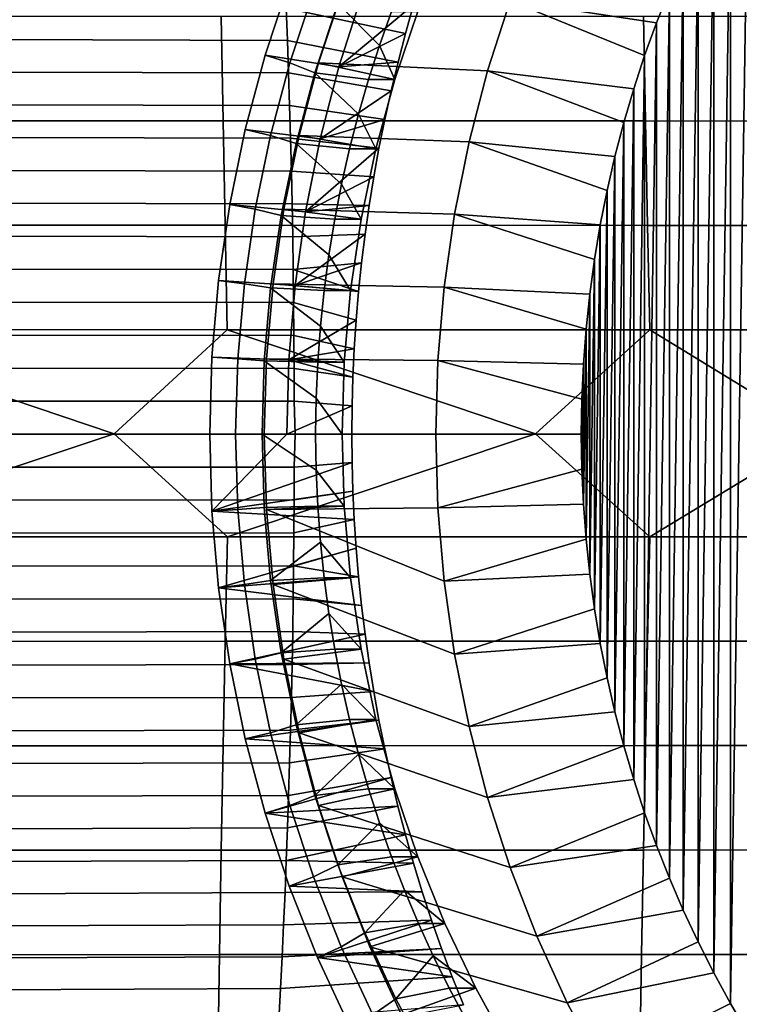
# Model space of a CAD drawing. Header units: metres. Extents: x -23 to 242, y -40 to 23.
# Tile 410 of 450: x 207 to 214, y -5 to 4. Entities that reach past the tile are written whole.
import ezdxf

# ---------------------------------------------------------------- set-up
doc = ezdxf.new("R2010")
doc.units = ezdxf.units.M
doc.layers.add('solid_10171013', color=7, linetype='CONTINUOUS')

msp = doc.modelspace()

# ---------------------------------------------------------------- linework, layer by layer
at = {"layer": 'solid_10171013'}
for points in [[(214.033066, 5.659211, 277.262207), (214.033066, -5.6592, 277.262207), (213.866867, -5.375089, 277.226898)], [(214.033066, 5.659211, 277.262207), (213.866867, -5.375089, 277.226898), (213.866882, 5.375099, 277.226898)], [(213.866882, 5.375099, 277.226898), (213.866867, -5.375089, 277.226898), (213.709152, -5.085615, 277.193359)], [(213.866882, 5.375099, 277.226898), (213.709152, -5.085615, 277.193359), (213.709167, 5.085624, 277.193359)], [(213.709167, 5.085624, 277.193359), (213.709152, -5.085615, 277.193359), (213.560394, -4.791655, 277.161743)], [(213.709167, 5.085624, 277.193359), (213.560394, -4.791655, 277.161743), (213.56041, 4.791663, 277.161743)], [(213.56041, 4.791663, 277.161743), (213.560394, -4.791655, 277.161743), (213.420547, -4.493075, 277.132019)], [(213.56041, 4.791663, 277.161743), (213.420547, -4.493075, 277.132019), (213.420547, 4.493083, 277.132019)], [(213.289764, 4.190254, 277.104218), (213.168182, 3.883483, 277.078369), (211.788544, 4.091139, 277.522949), (212.038956, 4.737935, 277.576172)], [(213.420547, 4.493083, 277.132019), (213.420547, -4.493075, 277.132019), (213.289749, -4.190245, 277.104218)], [(213.420547, 4.493083, 277.132019), (213.289749, -4.190245, 277.104218), (213.289764, 4.190254, 277.104218)], [(210.800415, 3.782758, 280.3909), (209.676147, 4.022481, 280.204071), (209.663742, 4.327034, 280.275543), (210.877045, 4.052624, 280.468536)], [(210.171234, 3.468158, 282.882111), (210.877045, 4.052624, 280.468536), (210.959412, 4.321797, 280.55191), (210.384811, 4.13655, 282.92749)], [(209.703156, 4.265488, 286.360809), (209.4758, 3.577957, 286.312469), (210.171234, 3.468158, 282.882111), (210.384811, 4.13655, 282.92749)], [(209.709686, 3.504973, 286.362183), (209.4758, 3.577957, 286.312469), (209.703156, 4.265488, 286.360809), (209.932373, 4.17838, 286.409515)], [(213.289764, 4.190254, 277.104218), (213.289749, -4.190245, 277.104218), (213.168167, -3.883475, 277.078369)], [(213.289764, 4.190254, 277.104218), (213.168167, -3.883475, 277.078369), (213.168182, 3.883483, 277.078369)], [(210.162811, 4.065254, 286.790771), (209.94606, 3.409763, 286.74469), (209.709686, 3.504973, 286.362183), (209.932373, 4.17838, 286.409515)], [(210.202728, 4.178518, 285.137939), (209.979858, 3.504649, 285.090576), (210.699966, 3.346853, 285.243652), (210.916885, 3.989455, 285.289734)], [(211.575134, 3.430349, 277.47757), (209.979858, 3.504649, 285.090576), (210.202728, 4.178518, 285.137939), (211.788544, 4.091139, 277.522949)], [(213.055756, 3.572687, 277.054474), (212.95285, 3.25883, 277.032623), (211.575134, 3.430349, 277.47757), (211.788544, 4.091139, 277.522949)], [(213.168182, 3.883483, 277.078369), (213.055756, 3.572687, 277.054474), (211.788544, 4.091139, 277.522949)], [(206.912186, 4.03202, 279.610321), (209.676147, 4.022481, 280.204071), (209.687607, 3.716681, 280.138123), (206.923676, 3.72555, 279.544159)], [(210.729492, 3.512493, 280.319031), (209.687607, 3.716681, 280.138123), (209.676147, 4.022481, 280.204071), (210.800415, 3.782758, 280.3909)], [(210.554138, 3.669727, 286.439453), (210.450455, 3.346795, 286.417419), (209.94606, 3.409763, 286.74469), (210.162811, 4.065254, 286.790771)], [(210.667343, 3.98937, 286.463531), (210.554138, 3.669727, 286.439453), (210.162811, 4.065254, 286.790771)], [(210.171234, 3.468158, 282.882111), (210.800415, 3.782758, 280.3909), (210.877045, 4.052624, 280.468536)], [(205.079849, 3.943729, 302.506439), (205.097107, 2.958011, 302.52832), (209.080505, 2.956955, 303.23175), (209.062515, 3.942307, 303.21109)], [(209.062515, 3.942307, 303.21109), (209.080505, 2.956955, 303.23175), (213.06395, 2.956228, 303.934845), (213.045227, 3.941333, 303.915283)], [(210.916885, 3.989455, 285.289734), (210.699966, 3.346853, 285.243652), (210.554138, 3.669727, 286.439453), (210.667343, 3.98937, 286.463531)], [(213.045227, 3.941333, 303.915283), (213.06395, 2.956228, 303.934845), (217.04744, 2.955844, 304.637665), (217.027985, 3.940829, 304.618988)], [(213.168182, 3.883483, 277.078369), (213.168167, -3.883475, 277.078369), (213.055756, -3.572679, 277.054474)], [(213.168182, 3.883483, 277.078369), (213.055756, -3.572679, 277.054474), (213.055756, 3.572687, 277.054474)], [(206.923676, 3.72555, 279.544159), (209.687607, 3.716681, 280.138123), (209.69809, 3.409773, 280.077667), (206.934204, 3.417963, 279.483551)], [(210.171234, 3.468158, 282.882111), (210.729492, 3.512493, 280.319031), (210.800415, 3.782758, 280.3909)], [(210.6642, 3.24191, 280.25293), (209.69809, 3.409773, 280.077667), (209.687607, 3.716681, 280.138123), (210.729492, 3.512493, 280.319031)], [(210.699966, 3.346853, 285.243652), (210.450455, 3.346795, 286.417419), (210.554138, 3.669727, 286.439453)], [(209.4758, 3.577957, 286.312469), (209.288452, 2.877004, 286.272644), (209.995514, 2.788339, 282.844757), (210.171234, 3.468158, 282.882111)], [(209.526169, 2.818378, 286.323181), (209.288452, 2.877004, 286.272644), (209.4758, 3.577957, 286.312469), (209.709686, 3.504973, 286.362183)], [(213.055756, 3.572687, 277.054474), (213.055756, -3.572679, 277.054474), (212.95285, -3.258822, 277.032623)], [(213.055756, 3.572687, 277.054474), (212.95285, -3.258822, 277.032623), (212.95285, 3.25883, 277.032623)], [(209.94606, 3.409763, 286.74469), (209.767654, 2.742295, 286.706787), (209.526169, 2.818378, 286.323181), (209.709686, 3.504973, 286.362183)], [(209.979858, 3.504649, 285.090576), (209.796509, 2.818666, 285.051605), (210.521484, 2.692294, 285.205719), (210.699966, 3.346853, 285.243652)], [(211.399628, 2.758359, 277.440277), (209.796509, 2.818666, 285.051605), (209.979858, 3.504649, 285.090576), (211.575134, 3.430349, 277.47757)], [(209.995514, 2.788339, 282.844757), (210.6642, 3.24191, 280.25293), (210.729492, 3.512493, 280.319031), (210.171234, 3.468158, 282.882111)], [(206.934204, 3.417963, 279.483551), (209.69809, 3.409773, 280.077667), (209.707611, 3.101892, 280.022797), (206.943756, 3.109395, 279.428497)], [(210.604462, 2.971153, 280.192596), (209.707611, 3.101892, 280.022797), (209.69809, 3.409773, 280.077667), (210.6642, 3.24191, 280.25293)], [(210.3564, 3.020942, 286.39743), (210.272003, 2.692356, 286.379486), (209.767654, 2.742295, 286.706787), (209.94606, 3.409763, 286.74469)], [(210.450455, 3.346795, 286.417419), (210.3564, 3.020942, 286.39743), (209.94606, 3.409763, 286.74469)], [(210.699966, 3.346853, 285.243652), (210.521484, 2.692294, 285.205719), (210.3564, 3.020942, 286.39743), (210.450455, 3.346795, 286.417419)], [(212.859451, 2.941863, 277.012756), (212.775635, 2.622078, 276.994934), (211.399628, 2.758359, 277.440277), (211.575134, 3.430349, 277.47757)], [(212.95285, 3.25883, 277.032623), (212.859451, 2.941863, 277.012756), (211.575134, 3.430349, 277.47757)], [(212.95285, 3.25883, 277.032623), (212.95285, -3.258822, 277.032623), (212.859451, -2.941856, 277.012756)], [(212.95285, 3.25883, 277.032623), (212.859451, -2.941856, 277.012756), (212.859451, 2.941863, 277.012756)], [(209.995514, 2.788339, 282.844757), (210.604462, 2.971153, 280.192596), (210.6642, 3.24191, 280.25293)], [(206.943756, 3.109395, 279.428497), (209.707611, 3.101892, 280.022797), (209.716171, 2.793177, 279.97345), (206.952347, 2.799982, 279.379028)], [(210.550217, 2.700451, 280.13797), (209.716171, 2.793177, 279.97345), (209.707611, 3.101892, 280.022797), (210.604462, 2.971153, 280.192596)], [(210.521484, 2.692294, 285.205719), (210.272003, 2.692356, 286.379486), (210.3564, 3.020942, 286.39743)], [(205.097107, 2.958011, 302.52832), (205.115417, 1.972228, 302.544769), (209.099503, 1.971547, 303.247345), (209.080505, 2.956955, 303.23175)], [(209.080505, 2.956955, 303.23175), (209.099503, 1.971547, 303.247345), (213.083618, 1.971072, 303.949707), (213.06395, 2.956228, 303.934845)], [(209.858246, 2.099333, 282.815582), (210.550217, 2.700451, 280.13797), (210.604462, 2.971153, 280.192596), (209.995514, 2.788339, 282.844757)], [(212.859451, 2.941863, 277.012756), (212.859451, -2.941856, 277.012756), (212.775635, -2.622072, 276.994934)], [(212.859451, 2.941863, 277.012756), (212.775635, -2.622072, 276.994934), (212.775635, 2.622078, 276.994934)], [(213.06395, 2.956228, 303.934845), (213.083618, 1.971072, 303.949707), (217.067764, 1.97081, 304.651917), (217.04744, 2.955844, 304.637665)], [(206.952347, 2.799982, 279.379028), (209.716171, 2.793177, 279.97345), (209.723755, 2.483766, 279.929718), (206.959961, 2.489863, 279.335144)], [(209.288452, 2.877004, 286.272644), (209.142258, 2.166978, 286.241577), (209.858246, 2.099333, 282.815582), (209.995514, 2.788339, 282.844757)], [(209.382935, 2.122713, 286.292755), (209.142258, 2.166978, 286.241577), (209.288452, 2.877004, 286.272644), (209.526169, 2.818378, 286.323181)], [(209.767654, 2.742295, 286.706787), (209.62825, 2.065194, 286.677155), (209.382935, 2.122713, 286.292755), (209.526169, 2.818378, 286.323181)], [(209.796509, 2.818666, 285.051605), (209.653198, 2.122565, 285.021149), (210.381973, 2.027798, 285.176056), (210.521484, 2.692294, 285.205719)], [(211.262451, 2.076853, 277.411102), (209.653198, 2.122565, 285.021149), (209.796509, 2.818666, 285.051605), (211.399628, 2.758359, 277.440277)], [(210.501328, 2.429641, 280.08902), (209.723755, 2.483766, 279.929718), (209.716171, 2.793177, 279.97345), (210.550217, 2.700451, 280.13797)], [(210.197342, 2.361214, 286.363617), (210.132477, 2.027841, 286.349823), (209.62825, 2.065194, 286.677155), (209.767654, 2.742295, 286.706787)], [(210.272003, 2.692356, 286.379486), (210.197342, 2.361214, 286.363617), (209.767654, 2.742295, 286.706787)], [(209.858246, 2.099333, 282.815582), (210.501328, 2.429641, 280.08902), (210.550217, 2.700451, 280.13797)], [(212.701538, 2.299923, 276.979187), (212.637085, 1.975217, 276.965485), (211.262451, 2.076853, 277.411102), (211.399628, 2.758359, 277.440277)], [(212.775635, 2.622078, 276.994934), (212.701538, 2.299923, 276.979187), (211.399628, 2.758359, 277.440277)], [(210.521484, 2.692294, 285.205719), (210.381973, 2.027798, 285.176056), (210.197342, 2.361214, 286.363617), (210.272003, 2.692356, 286.379486)], [(212.775635, 2.622078, 276.994934), (212.775635, -2.622072, 276.994934), (212.701538, -2.299917, 276.979187)], [(212.775635, 2.622078, 276.994934), (212.701538, -2.299917, 276.979187), (212.701538, 2.299923, 276.979187)], [(206.959961, 2.489863, 279.335144), (209.723755, 2.483766, 279.929718), (209.730362, 2.173797, 279.891571), (206.966599, 2.179174, 279.296875)], [(210.457718, 2.15869, 280.045654), (209.730362, 2.173797, 279.891571), (209.723755, 2.483766, 279.929718), (210.501328, 2.429641, 280.08902)], [(209.858246, 2.099333, 282.815582), (210.457718, 2.15869, 280.045654), (210.501328, 2.429641, 280.08902)], [(210.381973, 2.027798, 285.176056), (210.132477, 2.027841, 286.349823), (210.197342, 2.361214, 286.363617)], [(212.701538, 2.299923, 276.979187), (212.701538, -2.299917, 276.979187), (212.637085, -1.975209, 276.965485)], [(212.701538, 2.299923, 276.979187), (212.637085, -1.975209, 276.965485), (212.637085, 1.975217, 276.965485)], [(206.966599, 2.179174, 279.296875), (209.730362, 2.173797, 279.891571), (209.736008, 1.863406, 279.85907), (206.972244, 1.868053, 279.264221)], [(209.142258, 2.166978, 286.241577), (209.03743, 1.449007, 286.219299), (209.759872, 1.40341, 282.794678), (209.858246, 2.099333, 282.815582)], [(209.280243, 1.419405, 286.270905), (209.03743, 1.449007, 286.219299), (209.142258, 2.166978, 286.241577), (209.382935, 2.122713, 286.292755)], [(210.457718, 2.15869, 280.045654), (210.419373, 1.887869, 280.007935), (209.736008, 1.863406, 279.85907), (209.730362, 2.173797, 279.891571)], [(209.759872, 1.40341, 282.794678), (210.419373, 1.887869, 280.007935), (210.457718, 2.15869, 280.045654), (209.858246, 2.099333, 282.815582)], [(209.52832, 1.380839, 286.655914), (209.280243, 1.419405, 286.270905), (209.382935, 2.122713, 286.292755), (209.62825, 2.065194, 286.677155)], [(210.077499, 1.692647, 286.338135), (210.032455, 1.355992, 286.328552), (209.52832, 1.380839, 286.655914), (209.62825, 2.065194, 286.677155)], [(209.653198, 2.122565, 285.021149), (209.550507, 1.419246, 284.999329), (210.281967, 1.35603, 285.154785), (210.381973, 2.027798, 285.176056)], [(211.164154, 1.38842, 277.390228), (209.550507, 1.419246, 284.999329), (209.653198, 2.122565, 285.021149), (211.262451, 2.076853, 277.411102)], [(210.132477, 2.027841, 286.349823), (210.077499, 1.692647, 286.338135), (209.62825, 2.065194, 286.677155)], [(212.582489, 1.648901, 276.953888), (212.53775, 1.321029, 276.944366), (211.164154, 1.38842, 277.390228), (211.262451, 2.076853, 277.411102)], [(212.637085, 1.975217, 276.965485), (212.582489, 1.648901, 276.953888), (211.262451, 2.076853, 277.411102)], [(205.115417, 1.972228, 302.544769), (205.134903, 0.986437, 302.555847), (209.119583, 0.986136, 303.257935), (209.099503, 1.971547, 303.247345)], [(209.099503, 1.971547, 303.247345), (209.119583, 0.986136, 303.257935), (213.104309, 0.985915, 303.9599), (213.083618, 1.971072, 303.949707)], [(210.381973, 2.027798, 285.176056), (210.281967, 1.35603, 285.154785), (210.077499, 1.692647, 286.338135), (210.132477, 2.027841, 286.349823)], [(212.637085, 1.975217, 276.965485), (212.637085, -1.975209, 276.965485), (212.582474, -1.648894, 276.953888)], [(212.637085, 1.975217, 276.965485), (212.582474, -1.648894, 276.953888), (212.582489, 1.648901, 276.953888)], [(213.083618, 1.971072, 303.949707), (213.104309, 0.985915, 303.9599), (217.089066, 0.985771, 304.661774), (217.067764, 1.97081, 304.651917)], [(206.972244, 1.868053, 279.264221), (209.736008, 1.863406, 279.85907), (209.740646, 1.552733, 279.832184), (206.976913, 1.556636, 279.237244)], [(210.419373, 1.887869, 280.007935), (210.3862, 1.617174, 279.97583), (209.740646, 1.552733, 279.832184), (209.736008, 1.863406, 279.85907)], [(209.759872, 1.40341, 282.794678), (210.3862, 1.617174, 279.97583), (210.419373, 1.887869, 280.007935)], [(210.281967, 1.35603, 285.154785), (210.032455, 1.355992, 286.328552), (210.077499, 1.692647, 286.338135)], [(210.3862, 1.617174, 279.97583), (210.358139, 1.346736, 279.94928), (209.740646, 1.552733, 279.832184)], [(209.759872, 1.40341, 282.794678), (210.358139, 1.346736, 279.94928), (210.3862, 1.617174, 279.97583)], [(212.582489, 1.648901, 276.953888), (212.582474, -1.648894, 276.953888), (212.53775, -1.321023, 276.944366)], [(212.582489, 1.648901, 276.953888), (212.53775, -1.321023, 276.944366), (212.53775, 1.321029, 276.944366)], [(206.976913, 1.556636, 279.237244), (209.740646, 1.552733, 279.832184), (209.744324, 1.241914, 279.810974), (206.980606, 1.245061, 279.215912)], [(210.335159, 1.076717, 279.928314), (209.744324, 1.241914, 279.810974), (209.740646, 1.552733, 279.832184), (210.358139, 1.346736, 279.94928)], [(209.03743, 1.449007, 286.219299), (208.974335, 0.725742, 286.205902), (209.700729, 0.702863, 282.782104), (209.759872, 1.40341, 282.794678)], [(209.218445, 0.710986, 286.257782), (208.974335, 0.725742, 286.205902), (209.03743, 1.449007, 286.219299), (209.280243, 1.419405, 286.270905)], [(209.52832, 1.380839, 286.655914), (209.468216, 0.691634, 286.643127), (209.218445, 0.710986, 286.257782), (209.280243, 1.419405, 286.270905)], [(209.550507, 1.419246, 284.999329), (209.488754, 0.711125, 284.986176), (210.221817, 0.679461, 285.141998), (210.281967, 1.35603, 285.154785)], [(211.105042, 0.695444, 277.377655), (209.488754, 0.711125, 284.986176), (209.550507, 1.419246, 284.999329), (211.164154, 1.38842, 277.390228)], [(209.759872, 1.40341, 282.794678), (209.700729, 0.702863, 282.782104), (210.335159, 1.076717, 279.928314), (210.358139, 1.346736, 279.94928)], [(209.997391, 1.018123, 286.321106), (209.972305, 0.679288, 286.315796), (209.468216, 0.691634, 286.643127), (209.52832, 1.380839, 286.655914)], [(210.032455, 1.355992, 286.328552), (209.997391, 1.018123, 286.321106), (209.52832, 1.380839, 286.655914)], [(210.281967, 1.35603, 285.154785), (210.221817, 0.679461, 285.141998), (209.997391, 1.018123, 286.321106), (210.032455, 1.355992, 286.328552)], [(212.502899, 0.991822, 276.936981), (212.478012, 0.661901, 276.931671), (211.105042, 0.695444, 277.377655), (211.164154, 1.38842, 277.390228)], [(212.53775, 1.321029, 276.944366), (212.502899, 0.991822, 276.936981), (211.164154, 1.38842, 277.390228)], [(212.53775, 1.321029, 276.944366), (212.53775, -1.321023, 276.944366), (212.502899, -0.991817, 276.936981)], [(212.53775, 1.321029, 276.944366), (212.502899, -0.991817, 276.936981), (212.502899, 0.991822, 276.936981)], [(206.980606, 1.245061, 279.215912), (209.744324, 1.241914, 279.810974), (209.747009, 0.931087, 279.795471), (206.983307, 0.933464, 279.200287)], [(210.317169, 0.806952, 279.912872), (209.747009, 0.931087, 279.795471), (209.744324, 1.241914, 279.810974), (210.335159, 1.076717, 279.928314)], [(209.700729, 0.702863, 282.782104), (210.317169, 0.806952, 279.912872), (210.335159, 1.076717, 279.928314)], [(205.134903, 0.986437, 302.555847), (204.134369, 0.00169, 302.381714), (205.135178, -0.970256, 302.555969), (208.052841, 0.001786, 303.071991)], [(209.119583, 0.986136, 303.257935), (205.134903, 0.986437, 302.555847), (208.052841, 0.001786, 303.071991)], [(206.983307, 0.933464, 279.200287), (209.747009, 0.931087, 279.795471), (209.748703, 0.62039, 279.785645), (206.985031, 0.621984, 279.190338)], [(209.119583, 0.986136, 303.257935), (208.052841, 0.001786, 303.071991), (209.119873, -0.9698, 303.258057), (212.026917, 0.001831, 303.771912)], [(213.104309, 0.985915, 303.9599), (209.119583, 0.986136, 303.257935), (212.026917, 0.001831, 303.771912)], [(210.304123, 0.537434, 279.902985), (209.748703, 0.62039, 279.785645), (209.747009, 0.931087, 279.795471), (210.317169, 0.806952, 279.912872)], [(210.221817, 0.679461, 285.141998), (209.972305, 0.679288, 286.315796), (209.997391, 1.018123, 286.321106)], [(213.104309, 0.985915, 303.9599), (212.026917, 0.001831, 303.771912), (213.104599, -0.969527, 303.960022), (214.707916, 0.001826, 304.24408)], [(212.502899, 0.991822, 276.936981), (212.502899, -0.991817, 276.936981), (212.478012, -0.661896, 276.931671)], [(212.502899, 0.991822, 276.936981), (212.478012, -0.661896, 276.931671), (212.478012, 0.661901, 276.931671)], [(217.089066, 0.985771, 304.661774), (213.104309, 0.985915, 303.9599), (214.707916, 0.001826, 304.24408)], [(209.700729, 0.702863, 282.782104), (210.304123, 0.537434, 279.902985), (210.317169, 0.806952, 279.912872)], [(208.974335, 0.725742, 286.205902), (208.953293, 0, 286.201416), (209.680984, 0, 282.777893), (209.700729, 0.702863, 282.782104)], [(209.218445, 0.710986, 286.257782), (209.19783, 0, 286.253387), (208.953293, 0, 286.201416), (208.974335, 0.725742, 286.205902)], [(209.468216, 0.691634, 286.643127), (209.448151, 0, 286.638855), (209.19783, 0, 286.253387), (209.218445, 0.710986, 286.257782)], [(209.95726, 0.339809, 286.312592), (209.95224, 0, 286.311523), (209.448151, 0, 286.638855), (209.468216, 0.691634, 286.643127)], [(209.488754, 0.711125, 284.986176), (209.468109, 0, 284.981812), (210.201721, 0, 285.137726), (210.221817, 0.679461, 285.141998)], [(211.105042, 0.695444, 277.377655), (211.085312, 0, 277.373474), (209.468109, 0, 284.981812), (209.488754, 0.711125, 284.986176)], [(209.972305, 0.679288, 286.315796), (209.95726, 0.339809, 286.312592), (209.468216, 0.691634, 286.643127)], [(209.700729, 0.702863, 282.782104), (209.680984, 0, 282.777893), (210.296005, 0.268406, 279.89859), (210.304123, 0.537434, 279.902985)], [(210.221817, 0.679461, 285.141998), (210.201721, 0, 285.137726), (209.95726, 0.339809, 286.312592), (209.972305, 0.679288, 286.315796)], [(212.463043, 0.331025, 276.928497), (212.458054, 0.000004, 276.927429), (211.085312, 0, 277.373474), (211.105042, 0.695444, 277.377655)], [(212.478012, 0.661901, 276.931671), (212.463043, 0.331025, 276.928497), (211.105042, 0.695444, 277.377655)], [(212.478012, 0.661901, 276.931671), (212.478012, -0.661896, 276.931671), (212.463043, -0.331019, 276.928497)], [(212.478012, 0.661901, 276.931671), (212.463043, -0.331019, 276.928497), (212.463043, 0.331025, 276.928497)], [(206.985031, 0.621984, 279.190338), (209.748703, 0.62039, 279.785645), (209.749405, 0.309961, 279.781525), (206.985748, 0.310756, 279.186127)], [(210.296005, 0.268406, 279.89859), (209.749405, 0.309961, 279.781525), (209.748703, 0.62039, 279.785645), (210.304123, 0.537434, 279.902985)], [(207.024948, -0.000089, 279.196198), (206.985748, 0.310756, 279.186127), (209.749405, 0.309961, 279.781525), (209.760208, -0.000065, 279.785553)], [(210.296005, 0.268406, 279.89859), (210.292755, 0, 279.899719), (209.760208, -0.000065, 279.785553), (209.749405, 0.309961, 279.781525)], [(210.201721, 0, 285.137726), (209.95224, 0, 286.311523), (209.95726, 0.339809, 286.312592)], [(212.463043, 0.331025, 276.928497), (212.463043, -0.331019, 276.928497), (212.458054, 0.000004, 276.927429)], [(209.680984, 0, 282.777893), (210.292755, 0, 279.899719), (210.296005, 0.268406, 279.89859)], [(208.052841, 0.001786, 303.071991), (205.135178, -0.970256, 302.555969), (209.119873, -0.9698, 303.258057)], [(209.680984, 0, 282.777893), (208.953293, 0, 286.201416), (208.974335, -0.725742, 286.205902)], [(209.19783, 0, 286.253387), (209.218445, -0.710986, 286.257782), (208.974335, -0.725742, 286.205902), (208.953293, 0, 286.201416)], [(209.680984, 0, 282.777893), (208.974335, -0.725742, 286.205902), (210.296005, -0.26829, 279.89859), (210.292755, 0, 279.899719)], [(212.026917, 0.001831, 303.771912), (209.119873, -0.9698, 303.258057), (213.104599, -0.969527, 303.960022)], [(209.95224, 0, 286.311523), (209.95726, -0.339809, 286.312592), (209.448151, 0, 286.638855)], [(209.468109, 0, 284.981812), (209.488754, -0.711127, 284.986176), (210.221817, -0.679459, 285.141998), (210.201721, 0, 285.137726)], [(211.085312, 0, 277.373474), (211.105042, -0.695444, 277.377655), (209.488754, -0.711127, 284.986176), (209.468109, 0, 284.981812)], [(209.749405, -0.310088, 279.781525), (209.760208, -0.000065, 279.785553), (210.292755, 0, 279.899719), (210.296005, -0.26829, 279.89859)], [(210.201721, 0, 285.137726), (210.221817, -0.679459, 285.141998), (209.95726, -0.339809, 286.312592), (209.95224, 0, 286.311523)], [(212.458054, 0.000004, 276.927429), (212.463043, -0.331019, 276.928497), (211.105042, -0.695444, 277.377655), (211.085312, 0, 277.373474)], [(214.707916, 0.001826, 304.24408), (213.104599, -0.969527, 303.960022), (217.089355, -0.969453, 304.661896)], [(206.985748, -0.31093, 279.186127), (207.024948, -0.000089, 279.196198), (209.760208, -0.000065, 279.785553), (209.749405, -0.310088, 279.781525)], [(209.448151, 0, 286.638855), (209.468216, -0.691634, 286.643127), (209.218445, -0.710986, 286.257782), (209.19783, 0, 286.253387)], [(209.972305, -0.679288, 286.315796), (209.468216, -0.691634, 286.643127), (209.448151, 0, 286.638855), (209.95726, -0.339809, 286.312592)], [(208.974335, -0.725742, 286.205902), (210.304123, -0.537248, 279.902954), (210.296005, -0.26829, 279.89859)], [(210.296005, -0.26829, 279.89859), (210.304123, -0.537248, 279.902954), (209.748703, -0.62052, 279.785645), (209.749405, -0.310088, 279.781525)], [(206.985031, -0.622168, 279.190369), (206.985748, -0.31093, 279.186127), (209.749405, -0.310088, 279.781525), (209.748703, -0.62052, 279.785645)], [(210.221817, -0.679459, 285.141998), (209.972305, -0.679288, 286.315796), (209.95726, -0.339809, 286.312592)], [(212.463043, -0.331019, 276.928497), (212.478012, -0.661896, 276.931671), (211.105042, -0.695444, 277.377655)], [(208.974335, -0.725742, 286.205902), (210.317154, -0.806744, 279.912872), (210.304123, -0.537248, 279.902954)], [(210.304123, -0.537248, 279.902954), (210.317154, -0.806744, 279.912872), (209.747009, -0.93122, 279.795471), (209.748703, -0.62052, 279.785645)], [(206.983307, -0.933661, 279.200287), (206.985031, -0.622168, 279.190369), (209.748703, -0.62052, 279.785645), (209.747009, -0.93122, 279.795471)], [(209.218445, -0.710986, 286.257782), (209.280243, -1.419405, 286.270905), (209.03743, -1.449007, 286.219299), (208.974335, -0.725742, 286.205902)], [(208.974335, -0.725742, 286.205902), (209.03743, -1.449007, 286.219299), (210.335144, -1.076604, 279.928314), (210.317154, -0.806744, 279.912872)], [(209.468216, -0.691634, 286.643127), (209.52832, -1.380839, 286.655914), (209.280243, -1.419405, 286.270905), (209.218445, -0.710986, 286.257782)], [(209.972305, -0.679288, 286.315796), (209.997391, -1.018123, 286.321106), (209.52832, -1.380839, 286.655914), (209.468216, -0.691634, 286.643127)], [(209.550507, -1.419251, 284.999329), (210.281967, -1.356025, 285.154785), (210.221817, -0.679459, 285.141998), (209.488754, -0.711127, 284.986176)], [(211.105042, -0.695444, 277.377655), (211.164154, -1.38842, 277.390228), (209.488754, -0.711127, 284.986176)], [(211.262451, -2.076853, 277.411102), (209.550507, -1.419251, 284.999329), (209.488754, -0.711127, 284.986176), (211.164154, -1.38842, 277.390228)], [(210.221817, -0.679459, 285.141998), (210.281967, -1.356025, 285.154785), (209.997391, -1.018123, 286.321106), (209.972305, -0.679288, 286.315796)], [(212.478012, -0.661896, 276.931671), (212.502899, -0.991817, 276.936981), (211.164154, -1.38842, 277.390228), (211.105042, -0.695444, 277.377655)], [(210.317154, -0.806744, 279.912872), (210.335144, -1.076604, 279.928314), (209.744324, -1.242051, 279.811005), (209.747009, -0.93122, 279.795471)], [(209.119873, -0.9698, 303.258057), (205.135178, -0.970256, 302.555969), (205.115677, -1.956118, 302.544952), (209.099762, -1.955285, 303.247528)], [(206.980606, -1.24527, 279.215942), (206.983307, -0.933661, 279.200287), (209.747009, -0.93122, 279.795471), (209.744324, -1.242051, 279.811005)], [(213.104599, -0.969527, 303.960022), (209.119873, -0.9698, 303.258057), (209.099762, -1.955285, 303.247528), (213.083893, -1.954759, 303.94986)], [(209.997391, -1.018123, 286.321106), (210.032455, -1.355992, 286.328552), (209.52832, -1.380839, 286.655914)], [(210.281967, -1.356025, 285.154785), (210.032455, -1.355992, 286.328552), (209.997391, -1.018123, 286.321106)], [(212.502899, -0.991817, 276.936981), (212.53775, -1.321023, 276.944366), (211.164154, -1.38842, 277.390228)], [(217.089355, -0.969453, 304.661896), (213.104599, -0.969527, 303.960022), (213.083893, -1.954759, 303.94986), (217.068039, -1.954565, 304.652069)], [(209.03743, -1.449007, 286.219299), (210.358139, -1.346744, 279.94928), (210.335144, -1.076604, 279.928314)], [(210.335144, -1.076604, 279.928314), (210.358139, -1.346744, 279.94928), (209.744324, -1.242051, 279.811005)], [(206.976913, -1.556859, 279.237274), (206.980606, -1.24527, 279.215942), (209.744324, -1.242051, 279.811005), (209.740646, -1.552875, 279.832214)], [(210.386185, -1.617131, 279.97583), (209.740646, -1.552875, 279.832214), (209.744324, -1.242051, 279.811005), (210.358139, -1.346744, 279.94928)], [(209.03743, -1.449007, 286.219299), (210.386185, -1.617131, 279.97583), (210.358139, -1.346744, 279.94928)], [(209.52832, -1.380839, 286.655914), (209.62825, -2.065194, 286.677155), (209.382935, -2.122713, 286.292755), (209.280243, -1.419405, 286.270905)], [(210.032455, -1.355992, 286.328552), (210.077499, -1.692647, 286.338135), (209.62825, -2.065194, 286.677155), (209.52832, -1.380839, 286.655914)], [(209.653214, -2.122572, 285.021149), (210.381973, -2.027791, 285.176056), (210.281967, -1.356025, 285.154785), (209.550507, -1.419251, 284.999329)], [(210.281967, -1.356025, 285.154785), (210.381973, -2.027791, 285.176056), (210.077499, -1.692647, 286.338135), (210.032455, -1.355992, 286.328552)], [(212.53775, -1.321023, 276.944366), (212.582474, -1.648894, 276.953888), (211.262451, -2.076853, 277.411102), (211.164154, -1.38842, 277.390228)], [(209.280243, -1.419405, 286.270905), (209.382935, -2.122713, 286.292755), (209.142258, -2.166978, 286.241577), (209.03743, -1.449007, 286.219299)], [(209.03743, -1.449007, 286.219299), (209.142258, -2.166978, 286.241577), (210.419327, -1.887473, 280.007874), (210.386185, -1.617131, 279.97583)], [(211.399628, -2.758359, 277.440277), (209.653214, -2.122572, 285.021149), (209.550507, -1.419251, 284.999329), (211.262451, -2.076853, 277.411102)], [(206.972244, -1.86829, 279.264252), (206.976913, -1.556859, 279.237274), (209.740646, -1.552875, 279.832214), (209.735992, -1.863554, 279.85907)], [(210.419327, -1.887473, 280.007874), (209.735992, -1.863554, 279.85907), (209.740646, -1.552875, 279.832214), (210.386185, -1.617131, 279.97583)], [(212.582474, -1.648894, 276.953888), (212.637085, -1.975209, 276.965485), (211.262451, -2.076853, 277.411102)], [(210.077499, -1.692647, 286.338135), (210.132477, -2.027841, 286.349823), (209.62825, -2.065194, 286.677155)], [(210.381973, -2.027791, 285.176056), (210.132477, -2.027841, 286.349823), (210.077499, -1.692647, 286.338135)], [(206.966583, -2.179426, 279.296906), (206.972244, -1.86829, 279.264252), (209.735992, -1.863554, 279.85907), (209.730362, -2.173951, 279.891602)], [(209.142258, -2.166978, 286.241577), (210.457596, -2.157859, 280.045532), (210.419327, -1.887473, 280.007874)], [(210.419327, -1.887473, 280.007874), (210.457596, -2.157859, 280.045532), (209.730362, -2.173951, 279.891602), (209.735992, -1.863554, 279.85907)], [(209.099762, -1.955285, 303.247528), (205.115677, -1.956118, 302.544952), (205.097351, -2.942014, 302.528564), (209.08075, -2.940809, 303.231995)], [(213.083893, -1.954759, 303.94986), (209.099762, -1.955285, 303.247528), (209.08075, -2.940809, 303.231995), (213.064209, -2.940033, 303.935089)], [(210.132477, -2.027841, 286.349823), (210.197342, -2.361214, 286.363617), (209.767654, -2.742295, 286.706787), (209.62825, -2.065194, 286.677155)], [(209.796509, -2.818674, 285.051605), (210.521484, -2.692285, 285.205719), (210.381973, -2.027791, 285.176056), (209.653214, -2.122572, 285.021149)], [(210.381973, -2.027791, 285.176056), (210.521484, -2.692285, 285.205719), (210.197342, -2.361214, 286.363617), (210.132477, -2.027841, 286.349823)], [(212.637085, -1.975209, 276.965485), (212.701538, -2.299917, 276.979187), (211.399628, -2.758359, 277.440277), (211.262451, -2.076853, 277.411102)], [(217.068039, -1.954565, 304.652069), (213.083893, -1.954759, 303.94986), (213.064209, -2.940033, 303.935089), (217.047714, -2.939714, 304.637878)], [(209.382935, -2.122713, 286.292755), (209.526169, -2.818378, 286.323181), (209.288452, -2.877004, 286.272644), (209.142258, -2.166978, 286.241577)], [(209.62825, -2.065194, 286.677155), (209.767654, -2.742295, 286.706787), (209.526169, -2.818378, 286.323181), (209.382935, -2.122713, 286.292755)], [(211.575134, -3.430349, 277.47757), (209.796509, -2.818674, 285.051605), (209.653214, -2.122572, 285.021149), (211.399628, -2.758359, 277.440277)], [(206.959946, -2.490131, 279.335175), (206.966583, -2.179426, 279.296906), (209.730362, -2.173951, 279.891602), (209.723755, -2.483927, 279.929749)], [(209.142258, -2.166978, 286.241577), (210.501144, -2.428574, 280.088837), (210.457596, -2.157859, 280.045532)], [(209.142258, -2.166978, 286.241577), (209.288452, -2.877004, 286.272644), (210.550018, -2.699445, 280.137787), (210.501144, -2.428574, 280.088837)], [(210.457596, -2.157859, 280.045532), (210.501144, -2.428574, 280.088837), (209.723755, -2.483927, 279.929749), (209.730362, -2.173951, 279.891602)], [(212.701538, -2.299917, 276.979187), (212.775635, -2.622072, 276.994934), (211.399628, -2.758359, 277.440277)], [(210.197342, -2.361214, 286.363617), (210.272003, -2.692356, 286.379486), (209.767654, -2.742295, 286.706787)], [(210.521484, -2.692285, 285.205719), (210.272003, -2.692356, 286.379486), (210.197342, -2.361214, 286.363617)], [(206.952347, -2.800266, 279.379059), (206.959946, -2.490131, 279.335175), (209.723755, -2.483927, 279.929749), (209.716171, -2.793346, 279.97348)], [(210.501144, -2.428574, 280.088837), (210.550018, -2.699445, 280.137787), (209.716171, -2.793346, 279.97348), (209.723755, -2.483927, 279.929749)], [(210.272003, -2.692356, 286.379486), (210.3564, -3.020942, 286.39743), (209.94606, -3.409763, 286.74469), (209.767654, -2.742295, 286.706787)], [(209.979858, -3.50466, 285.090576), (210.699966, -3.346839, 285.243652), (210.521484, -2.692285, 285.205719), (209.796509, -2.818674, 285.051605)], [(210.521484, -2.692285, 285.205719), (210.699966, -3.346839, 285.243652), (210.3564, -3.020942, 286.39743), (210.272003, -2.692356, 286.379486)], [(212.775635, -2.622072, 276.994934), (212.859451, -2.941856, 277.012756), (211.575134, -3.430349, 277.47757), (211.399628, -2.758359, 277.440277)], [(209.288452, -2.877004, 286.272644), (210.604279, -2.970258, 280.192383), (210.550018, -2.699445, 280.137787)], [(209.767654, -2.742295, 286.706787), (209.94606, -3.409763, 286.74469), (209.709686, -3.504973, 286.362183), (209.526169, -2.818378, 286.323181)], [(210.550018, -2.699445, 280.137787), (210.604279, -2.970258, 280.192383), (209.707611, -3.10207, 280.022797), (209.716171, -2.793346, 279.97348)], [(206.943756, -3.109695, 279.428528), (206.952347, -2.800266, 279.379059), (209.716171, -2.793346, 279.97348), (209.707611, -3.10207, 280.022797)], [(209.526169, -2.818378, 286.323181), (209.709686, -3.504973, 286.362183), (209.4758, -3.577957, 286.312469), (209.288452, -2.877004, 286.272644)], [(209.288452, -2.877004, 286.272644), (209.4758, -3.577957, 286.312469), (210.663971, -3.24087, 280.252686), (210.604279, -2.970258, 280.192383)], [(211.788544, -4.091139, 277.522949), (209.979858, -3.50466, 285.090576), (209.796509, -2.818674, 285.051605), (211.575134, -3.430349, 277.47757)], [(209.08075, -2.940809, 303.231995), (205.097351, -2.942014, 302.528564), (205.080078, -3.927881, 302.506775), (209.062744, -3.926317, 303.211395)], [(213.064209, -2.940033, 303.935089), (209.08075, -2.940809, 303.231995), (209.062744, -3.926317, 303.211395), (213.045471, -3.925296, 303.915558)], [(210.604279, -2.970258, 280.192383), (210.663971, -3.24087, 280.252686), (209.69809, -3.40996, 280.077698), (209.707611, -3.10207, 280.022797)], [(212.859451, -2.941856, 277.012756), (212.95285, -3.258822, 277.032623), (211.575134, -3.430349, 277.47757)], [(217.047714, -2.939714, 304.637878), (213.064209, -2.940033, 303.935089), (213.045471, -3.925296, 303.915558), (217.028244, -3.924853, 304.619263)], [(210.3564, -3.020942, 286.39743), (210.450455, -3.346795, 286.417419), (209.94606, -3.409763, 286.74469)], [(210.699966, -3.346839, 285.243652), (210.450455, -3.346795, 286.417419), (210.3564, -3.020942, 286.39743)], [(206.934204, -3.418281, 279.483612), (206.943756, -3.109695, 279.428528), (209.707611, -3.10207, 280.022797), (209.69809, -3.40996, 280.077698)], [(209.4758, -3.577957, 286.312469), (210.729126, -3.510975, 280.318634), (210.663971, -3.24087, 280.252686)], [(210.663971, -3.24087, 280.252686), (210.729126, -3.510975, 280.318634), (209.687592, -3.716879, 280.138153), (209.69809, -3.40996, 280.077698)], [(212.95285, -3.258822, 277.032623), (213.055756, -3.572679, 277.054474), (211.788544, -4.091139, 277.522949), (211.575134, -3.430349, 277.47757)], [(206.923676, -3.725886, 279.54422), (206.934204, -3.418281, 279.483612), (209.69809, -3.40996, 280.077698), (209.687592, -3.716879, 280.138153)], [(209.94606, -3.409763, 286.74469), (210.162811, -4.065254, 286.790771), (209.932373, -4.17838, 286.409515), (209.709686, -3.504973, 286.362183)], [(210.450455, -3.346795, 286.417419), (210.554138, -3.669727, 286.439453), (210.162811, -4.065254, 286.790771), (209.94606, -3.409763, 286.74469)], [(210.202728, -4.178533, 285.137939), (210.916885, -3.989441, 285.289734), (210.699966, -3.346839, 285.243652), (209.979858, -3.50466, 285.090576)], [(210.699966, -3.346839, 285.243652), (210.916885, -3.989441, 285.289734), (210.554138, -3.669727, 286.439453), (210.450455, -3.346795, 286.417419)], [(209.709686, -3.504973, 286.362183), (209.932373, -4.17838, 286.409515), (209.703156, -4.265488, 286.360809), (209.4758, -3.577957, 286.312469)], [(209.4758, -3.577957, 286.312469), (210.799866, -3.780719, 280.39032), (210.729126, -3.510975, 280.318634)], [(210.729126, -3.510975, 280.318634), (210.799866, -3.780719, 280.39032), (209.676147, -4.022689, 280.204102), (209.687592, -3.716879, 280.138153)], [(212.038956, -4.737935, 277.576172), (210.202728, -4.178533, 285.137939), (209.979858, -3.50466, 285.090576), (211.788544, -4.091139, 277.522949)], [(209.4758, -3.577957, 286.312469), (209.703156, -4.265488, 286.360809), (210.876358, -4.050299, 280.467804), (210.799866, -3.780719, 280.39032)], [(213.055756, -3.572679, 277.054474), (213.168167, -3.883475, 277.078369), (211.788544, -4.091139, 277.522949)], [(206.912186, -4.032373, 279.610382), (206.923676, -3.725886, 279.54422), (209.687592, -3.716879, 280.138153), (209.676147, -4.022689, 280.204102)], [(210.554138, -3.669727, 286.439453), (210.667343, -3.98937, 286.463531), (210.162811, -4.065254, 286.790771)], [(210.916885, -3.989441, 285.289734), (210.667343, -3.98937, 286.463531), (210.554138, -3.669727, 286.439453)], [(210.799866, -3.780719, 280.39032), (210.876358, -4.050299, 280.467804), (209.676147, -4.022689, 280.204102)], [(213.168167, -3.883475, 277.078369), (213.289749, -4.190245, 277.104218), (212.038956, -4.737935, 277.576172), (211.788544, -4.091139, 277.522949)], [(209.062744, -3.926317, 303.211395), (205.080078, -3.927881, 302.506775), (205.063782, -4.913665, 302.479462), (209.045639, -4.911757, 303.185669)], [(213.045471, -3.925296, 303.915558), (209.062744, -3.926317, 303.211395), (209.045639, -4.911757, 303.185669), (213.027573, -4.910502, 303.891235)], [(210.667343, -3.98937, 286.463531), (210.789917, -4.305278, 286.489563), (210.417191, -4.706466, 286.844849), (210.162811, -4.065254, 286.790771)], [(210.464127, -4.837511, 285.193512), (211.171188, -4.617136, 285.343811), (210.916885, -3.989441, 285.289734), (210.202728, -4.178533, 285.137939)], [(210.916885, -3.989441, 285.289734), (211.171188, -4.617136, 285.343811), (210.789917, -4.305278, 286.489563), (210.667343, -3.98937, 286.463531)], [(217.028244, -3.924853, 304.619263), (213.045471, -3.925296, 303.915558), (213.027573, -4.910502, 303.891235), (217.009567, -4.909942, 304.59613)], [(206.899719, -4.337606, 279.682068), (206.912186, -4.032373, 279.610382), (209.676147, -4.022689, 280.204102), (209.663727, -4.327253, 280.275574)], [(210.876358, -4.050299, 280.467804), (210.958679, -4.31944, 280.551147), (209.663727, -4.327253, 280.275574), (209.676147, -4.022689, 280.204102)], [(209.703156, -4.265488, 286.360809), (210.958679, -4.31944, 280.551147), (210.876358, -4.050299, 280.467804)], [(210.417191, -4.706466, 286.844849), (210.193787, -4.837338, 286.465088), (209.932373, -4.17838, 286.409515), (210.162811, -4.065254, 286.790771)], [(209.932373, -4.17838, 286.409515), (210.193787, -4.837338, 286.465088), (209.969986, -4.938073, 286.417511), (209.703156, -4.265488, 286.360809)], [(212.325623, -5.368854, 277.637115), (210.464127, -4.837511, 285.193512), (210.202728, -4.178533, 285.137939), (212.038956, -4.737935, 277.576172)], [(209.703156, -4.265488, 286.360809), (209.969986, -4.938073, 286.417511), (211.04686, -4.587937, 280.64032), (210.958679, -4.31944, 280.551147)], [(213.289749, -4.190245, 277.104218), (213.420547, -4.493075, 277.132019), (212.038956, -4.737935, 277.576172)], [(206.886307, -4.641447, 279.759277), (206.899719, -4.337606, 279.682068), (209.663727, -4.327253, 280.275574), (209.65036, -4.630433, 280.352539)], [(210.958679, -4.31944, 280.551147), (211.04686, -4.587937, 280.64032), (209.65036, -4.630433, 280.352539), (209.663727, -4.327253, 280.275574)], [(210.789917, -4.305278, 286.489563), (210.921692, -4.617126, 286.517578), (210.417191, -4.706466, 286.844849)], [(211.171188, -4.617136, 285.343811), (210.921692, -4.617126, 286.517578), (210.789917, -4.305278, 286.489563)], [(213.420547, -4.493075, 277.132019), (213.560394, -4.791655, 277.161743), (212.325623, -5.368854, 277.637115), (212.038956, -4.737935, 277.576172)], [(206.871933, -4.943758, 279.84198), (206.886307, -4.641447, 279.759277), (209.65036, -4.630433, 280.352539), (209.636032, -4.93209, 280.434967)], [(211.04686, -4.587937, 280.64032), (211.140991, -4.855605, 280.73526), (209.636032, -4.93209, 280.434967), (209.65036, -4.630433, 280.352539)], [(209.969986, -4.938073, 286.417511), (211.140991, -4.855605, 280.73526), (211.04686, -4.587937, 280.64032)], [(210.921692, -4.617126, 286.517578), (211.062622, -4.924773, 286.547546), (210.708267, -5.331146, 286.906708), (210.417191, -4.706466, 286.844849)], [(210.763245, -5.479424, 285.25708), (211.462128, -5.228007, 285.40564), (211.171188, -4.617136, 285.343811), (210.464127, -4.837511, 285.193512)], [(211.171188, -4.617136, 285.343811), (211.462128, -5.228007, 285.40564), (211.062622, -4.924773, 286.547546), (210.921692, -4.617126, 286.517578)], [(210.417191, -4.706466, 286.844849), (210.708267, -5.331146, 286.906708), (210.493042, -5.479603, 286.528687), (210.193787, -4.837338, 286.465088)], [(213.560394, -4.791655, 277.161743), (213.709152, -5.085615, 277.193359), (212.325623, -5.368854, 277.637115)], [(209.045639, -4.911757, 303.185669), (205.063782, -4.913665, 302.479462), (205.048462, -5.899376, 302.446655), (209.029449, -5.897145, 303.154816)], [(213.027573, -4.910502, 303.891235), (209.045639, -4.911757, 303.185669), (209.029449, -5.897145, 303.154816), (213.010529, -5.89567, 303.862091)], [(211.140991, -4.855605, 280.73526), (211.241104, -5.122177, 280.836029), (209.620758, -5.232088, 280.522858), (209.636032, -4.93209, 280.434967)], [(210.193787, -4.837338, 286.465088), (210.493042, -5.479603, 286.528687), (210.275436, -5.593657, 286.482452), (209.969986, -4.938073, 286.417511)], [(209.969986, -4.938073, 286.417511), (211.241104, -5.122177, 280.836029), (211.140991, -4.855605, 280.73526)], [(212.647644, -5.981826, 277.705536), (210.763245, -5.479424, 285.25708), (210.464127, -4.837511, 285.193512), (212.325623, -5.368854, 277.637115)], [(211.062622, -4.924773, 286.547546), (211.212662, -5.228073, 286.579437), (210.708267, -5.331146, 286.906708)], [(211.462128, -5.228007, 285.40564), (211.212662, -5.228073, 286.579437), (211.062622, -4.924773, 286.547546)], [(217.009567, -4.909942, 304.59613), (213.027573, -4.910502, 303.891235), (213.010529, -5.89567, 303.862091), (216.991684, -5.895, 304.568451)], [(206.856598, -5.244403, 279.930115), (206.871933, -4.943758, 279.84198), (209.636032, -4.93209, 280.434967), (209.620758, -5.232088, 280.522858)], [(209.969986, -4.938073, 286.417511), (210.275436, -5.593657, 286.482452), (211.347351, -5.387667, 280.942657), (211.241104, -5.122177, 280.836029)], [(213.866867, -5.375089, 277.226898), (212.647644, -5.981826, 277.705536), (212.325623, -5.368854, 277.637115), (213.709152, -5.085615, 277.193359)], [(211.241104, -5.122177, 280.836029), (211.347351, -5.387667, 280.942657), (209.604523, -5.530288, 280.61618), (209.620758, -5.232088, 280.522858)], [(206.840317, -5.543245, 280.023743), (206.856598, -5.244403, 279.930115), (209.620758, -5.232088, 280.522858), (209.604523, -5.530288, 280.61618)], [(211.212662, -5.228073, 286.579437), (211.371628, -5.526678, 286.61322), (211.035019, -5.937101, 286.976166), (210.708267, -5.331146, 286.906708)], [(211.099213, -6.10248, 285.328491), (211.788757, -5.820104, 285.475067), (211.462128, -5.228007, 285.40564), (210.763245, -5.479424, 285.25708)], [(211.462128, -5.228007, 285.40564), (211.788757, -5.820104, 285.475067), (211.371628, -5.526678, 286.61322), (211.212662, -5.228073, 286.579437)], [(210.708267, -5.331146, 286.906708), (211.035019, -5.937101, 286.976166), (210.828812, -6.10227, 286.600067), (210.493042, -5.479603, 286.528687)], [(213.866867, -5.375089, 277.226898), (214.033066, -5.6592, 277.262207), (213.003784, -6.574573, 277.78125), (212.647644, -5.981826, 277.705536)]]:
    msp.add_3dface(points, dxfattribs=at)

doc.saveas('drawing.dxf')
